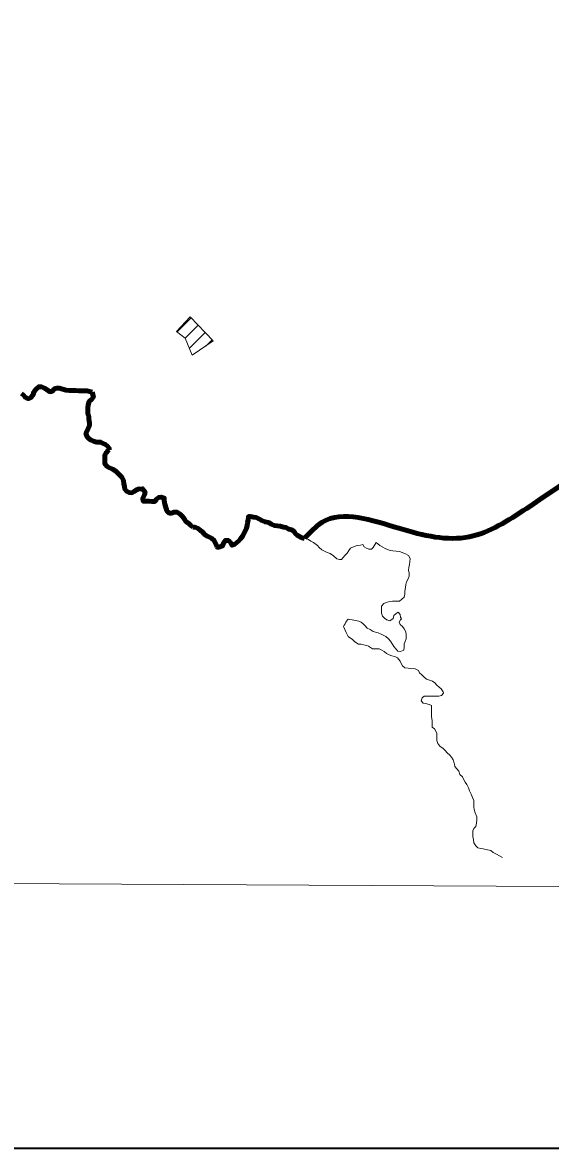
# Model space of a CAD drawing. Extents: x 553962 to 842807, y 8883888 to 9032388.
# Drawn here: x 613989 to 616084, y 8897728 to 8902192 of the extents above; entities that cross this region are included whole.
import ezdxf

# ---------------------------------------------------------------- set-up
doc = ezdxf.new("R2010")
doc.units = 0
doc.header["$LTSCALE"] = 160
doc.layers.add('6', color=7, linetype='Continuous', lineweight=13)

msp = doc.modelspace()

# ---------------------------------------------------------------- linework, layer by layer
at = {"layer": '6'}
for p, q in [((614602.7, 8900965), (614658.4, 8901020.7)), ((614634.6, 8900940.2), (614686, 8900991.7)), ((614651.2, 8900900.4), (614713.6, 8900962.7)), ((614718.1, 8900910.6), (614741.2, 8900933.8))]:
    msp.add_line(p, q, dxfattribs=at)
at = {"layer": '6', "lineweight": 35}
msp.add_lwpolyline([(576104.8, 8927170.9), (624533.7, 8927170.9), (624533.7, 8897728.1), (576104.8, 8897728.1)], close=True, dxfattribs=at)
at = {"layer": '6'}
msp.add_lwpolyline([(614654.9, 8901024.3), (614599.9, 8900967.2), (614634.5, 8900940.5), (614662.7, 8900873), (614745.5, 8900929.3)], close=True, dxfattribs=at)
at = {"layer": '6', "lineweight": 90}
for points in [[(614265.5, 8900726.8), (614255.3, 8900728.9), (614245.2, 8900731), (614233, 8900731.1), (614222.8, 8900731.2), (614212.6, 8900731.2), (614201.5, 8900732.3), (614187.2, 8900733.4), (614174, 8900733.5), (614162.8, 8900733.6), (614148.6, 8900737.8), (614136.4, 8900741.9), (614125.2, 8900742), (614115.1, 8900739), (614108.9, 8900730.9), (614097.7, 8900727.9), (614086.6, 8900736.1), (614076.4, 8900742.3), (614064.3, 8900747.5), (614054.1, 8900747.5), (614044.9, 8900739.4), (614034.6, 8900727.3), (614031.5, 8900715.1), (614021.2, 8900703.9), (614012.1, 8900699.9), (613999.9, 8900706.1), (613992.8, 8900714.3), (613985.8, 8900721.5)], [(614333.4, 8900497.8), (614333.4, 8900503.9), (614326.3, 8900512.1), (614318.2, 8900518.3), (614309.1, 8900523.4), (614299, 8900528.6), (614282.7, 8900528.7), (614270.5, 8900531.8), (614261.4, 8900535.9), (614251.3, 8900543.1), (614244.2, 8900552.3), (614241.2, 8900563.6), (614245.4, 8900572.7), (614249.5, 8900581.8), (614254.7, 8900594), (614254.8, 8900605.2), (614252.8, 8900619.5), (614251.9, 8900630.7), (614247.9, 8900640.9), (614248, 8900652.1), (614249.1, 8900664.3), (614249.2, 8900676.6), (614253.3, 8900688.8), (614264.6, 8900698.9), (614270.7, 8900707), (614265.5, 8900726.8)], [(614664.7, 8900190.6), (614656.6, 8900197.8), (614648.6, 8900206), (614637.4, 8900213.2), (614631.4, 8900223.4), (614624.3, 8900233.6), (614613.2, 8900243.9), (614602.1, 8900251.1), (614590.9, 8900251.2), (614580.7, 8900247.2), (614570.5, 8900247.2), (614562.5, 8900255.4), (614559.5, 8900265.6), (614553.5, 8900281.9), (614551.6, 8900296.2), (614551.6, 8900306.4), (614539.4, 8900310.6), (614529.3, 8900308.6), (614521.1, 8900301.5), (614513.9, 8900292.4), (614502.7, 8900292.5), (614490.5, 8900293.6), (614480.3, 8900293.6), (614468.1, 8900293.7), (614466.2, 8900305.9), (614471.3, 8900316.1), (614475.5, 8900326.2), (614473.7, 8900333.3), (614468.3, 8900338.8), (614465.5, 8900344.2), (614462.8, 8900341.5), (614452.2, 8900342.7), (614442, 8900338.7), (614431.8, 8900332.6), (614422.6, 8900327.6), (614412.4, 8900328.7), (614402.3, 8900333.8), (614395.2, 8900342), (614394.3, 8900352.2), (614391.3, 8900363.4), (614389.4, 8900376.7), (614383.4, 8900388.9), (614372.3, 8900400.2), (614361.2, 8900411.5), (614347, 8900420.8), (614334.8, 8900426.9), (614325.7, 8900432.1), (614315.6, 8900442.3), (614315.7, 8900454.6), (614315.8, 8900464.7), (614315.8, 8900477), (614321, 8900486.1), (614329.2, 8900495.2), (614333.4, 8900497.8)], [(614885.7, 8900232.8), (614885.7, 8900230.9), (614884.6, 8900220.8), (614882.5, 8900208.6), (614880.4, 8900197.4), (614878.3, 8900187.2), (614874.1, 8900178.1), (614867.9, 8900165.9), (614862.8, 8900156.8), (614854.6, 8900144.6), (614847.4, 8900137.5), (614839.2, 8900130.4), (614831, 8900123.3), (614819.8, 8900119.3), (614814.8, 8900130.6), (614807.7, 8900137.8), (614794.5, 8900138.8), (614787.3, 8900127.7), (614783.2, 8900116.5), (614772, 8900112.5), (614762.4, 8900110.6), (614761.4, 8900112.2)], [(614976, 8900202.9), (614965.9, 8900209.1), (614951.7, 8900212.2), (614938.5, 8900217.4), (614929.4, 8900222.5), (614916.2, 8900229.7), (614906, 8900230.8), (614893.8, 8900232.9), (614885.7, 8900233), (614885.7, 8900232.8)], [(614761.4, 8900112.2), (614760.8, 8900116.7), (614753.8, 8900128.9), (614749.8, 8900138.1), (614740.7, 8900146.3), (614731.6, 8900151.5), (614721.4, 8900155.6), (614710.3, 8900162.8), (614704.2, 8900171), (614695.1, 8900178.2), (614686, 8900185.4), (614674.9, 8900190.5), (614664.7, 8900190.6)], [(615108.2, 8900146.3), (615095.2, 8900150.4), (615078.5, 8900159.2), (615071.3, 8900166.3), (615068.1, 8900172.7), (615057.7, 8900179.9), (615045.5, 8900183), (615034.4, 8900190.2), (615024.2, 8900191.3), (615012, 8900195.4), (614999.8, 8900196.5), (614988.7, 8900197.6), (614976, 8900202.9)]]:
    msp.add_lwpolyline(points, dxfattribs=at)
at = {"layer": '6'}
for points in [[(614265.5, 8900726.8), (614255.3, 8900728.9), (614245.2, 8900731), (614233, 8900731.1), (614222.8, 8900731.2), (614212.6, 8900731.2), (614201.5, 8900732.3), (614187.2, 8900733.4), (614174, 8900733.5), (614162.8, 8900733.6), (614148.6, 8900737.8), (614136.4, 8900741.9), (614125.2, 8900742), (614115.1, 8900739), (614108.9, 8900730.9), (614097.7, 8900727.9), (614086.6, 8900736.1), (614076.4, 8900742.3), (614064.3, 8900747.5), (614054.1, 8900747.5), (614044.9, 8900739.4), (614034.6, 8900727.3), (614031.5, 8900715.1), (614021.2, 8900703.9), (614012.1, 8900699.9), (613999.9, 8900706.1), (613992.8, 8900714.3), (613985.8, 8900721.5)], [(614333.4, 8900497.8), (614333.4, 8900503.9), (614326.3, 8900512.1), (614318.2, 8900518.3), (614309.1, 8900523.4), (614299, 8900528.6), (614282.7, 8900528.7), (614270.5, 8900531.8), (614261.4, 8900535.9), (614251.3, 8900543.1), (614244.2, 8900552.3), (614241.2, 8900563.6), (614245.4, 8900572.7), (614249.5, 8900581.8), (614254.7, 8900594), (614254.8, 8900605.2), (614252.8, 8900619.5), (614251.9, 8900630.7), (614247.9, 8900640.9), (614248, 8900652.1), (614249.1, 8900664.3), (614249.2, 8900676.6), (614253.3, 8900688.8), (614264.6, 8900698.9), (614270.7, 8900707), (614265.5, 8900726.8)], [(614664.7, 8900190.6), (614656.6, 8900197.8), (614648.6, 8900206), (614637.4, 8900213.2), (614631.4, 8900223.4), (614624.3, 8900233.6), (614613.2, 8900243.9), (614602.1, 8900251.1), (614590.9, 8900251.2), (614580.7, 8900247.2), (614570.5, 8900247.2), (614562.5, 8900255.4), (614559.5, 8900265.6), (614553.5, 8900281.9), (614551.6, 8900296.2), (614551.6, 8900306.4), (614539.4, 8900310.6), (614529.3, 8900308.6), (614521.1, 8900301.5), (614513.9, 8900292.4), (614502.7, 8900292.5), (614490.5, 8900293.6), (614480.3, 8900293.6), (614468.1, 8900293.7), (614466.2, 8900305.9), (614471.3, 8900316.1), (614475.5, 8900326.2), (614473.7, 8900333.3), (614468.3, 8900338.8), (614465.5, 8900344.2), (614462.8, 8900341.5), (614452.2, 8900342.7), (614442, 8900338.7), (614431.8, 8900332.6), (614422.6, 8900327.6), (614412.4, 8900328.7), (614402.3, 8900333.8), (614395.2, 8900342), (614394.3, 8900352.2), (614391.3, 8900363.4), (614389.4, 8900376.7), (614383.4, 8900388.9), (614372.3, 8900400.2), (614361.2, 8900411.5), (614347, 8900420.8), (614334.8, 8900426.9), (614325.7, 8900432.1), (614315.6, 8900442.3), (614315.7, 8900454.6), (614315.8, 8900464.7), (614315.8, 8900477), (614321, 8900486.1), (614329.2, 8900495.2), (614333.4, 8900497.8)], [(614885.7, 8900232.8), (614885.7, 8900230.9), (614884.6, 8900220.8), (614882.5, 8900208.6), (614880.4, 8900197.4), (614878.3, 8900187.2), (614874.1, 8900178.1), (614867.9, 8900165.9), (614862.8, 8900156.8), (614854.6, 8900144.6), (614847.4, 8900137.5), (614839.2, 8900130.4), (614831, 8900123.3), (614819.8, 8900119.3), (614814.8, 8900130.6), (614807.7, 8900137.8), (614794.5, 8900138.8), (614787.3, 8900127.7), (614783.2, 8900116.5), (614772, 8900112.5), (614762.4, 8900110.6), (614761.4, 8900112.2)], [(614976, 8900202.9), (614965.9, 8900209.1), (614951.7, 8900212.2), (614938.5, 8900217.4), (614929.4, 8900222.5), (614916.2, 8900229.7), (614906, 8900230.8), (614893.8, 8900232.9), (614885.7, 8900233), (614885.7, 8900232.8)], [(614761.4, 8900112.2), (614760.8, 8900116.7), (614753.8, 8900128.9), (614749.8, 8900138.1), (614740.7, 8900146.3), (614731.6, 8900151.5), (614721.4, 8900155.6), (614710.3, 8900162.8), (614704.2, 8900171), (614695.1, 8900178.2), (614686, 8900185.4), (614674.9, 8900190.5), (614664.7, 8900190.6)], [(615392.8, 8900130.4), (615380.6, 8900110.6), (615373.5, 8900103.5), (615363.3, 8900103.6), (615354.2, 8900107.7), (615345.1, 8900112.9), (615340, 8900122.1), (615329.8, 8900120.1), (615316.6, 8900118.1), (615304.4, 8900114.1), (615291.1, 8900108.1), (615283.9, 8900099), (615276.7, 8900087.8), (615267.5, 8900078.7), (615254.8, 8900063.1), (615246.8, 8900062.3), (615235.7, 8900065.5), (615222.8, 8900078), (615209.6, 8900086.2), (615198.4, 8900090.4), (615185.3, 8900097.6), (615176.1, 8900101.7), (615166, 8900110.9), (615159, 8900118.1), (615143.8, 8900130.4), (615133.7, 8900135.6), (615123.5, 8900141.8), (615110.3, 8900145.6), (615095.2, 8900150.4), (615078.5, 8900159.2), (615071.3, 8900166.3), (615068.1, 8900172.7), (615057.7, 8900179.9), (615045.5, 8900183), (615034.4, 8900190.2), (615024.2, 8900191.3), (615012, 8900195.4), (614999.8, 8900196.5), (614988.7, 8900197.6), (614976, 8900202.9)], [(615484.3, 8899897.5), (615503.3, 8899913.7), (615505.4, 8899925.9), (615506.5, 8899937.1), (615508.6, 8899951.4), (615509.7, 8899963.6), (615512.8, 8899974.8), (615519, 8899985.9), (615523.2, 8899997.1), (615523.2, 8900009.4), (615520.3, 8900020.6), (615521.4, 8900031.8), (615524.5, 8900043), (615525.6, 8900053.2), (615526.7, 8900067.4), (615519.9, 8900079.1), (615518.3, 8900080.7), (615508.8, 8900085.4), (615484.9, 8900095), (615458.8, 8900097.4), (615447.6, 8900098.5), (615437.4, 8900102.6), (615428.3, 8900106.8), (615418.2, 8900111.9), (615407, 8900118.1), (615398.9, 8900125.3), (615392.8, 8900130.4)], [(615492.5, 8899827.7), (615489, 8899834.3), (615488, 8899844.5), (615480, 8899854.7), (615471.8, 8899848.7), (615462.6, 8899840.6), (615459.4, 8899828.4), (615446.2, 8899820.3), (615435, 8899824.4), (615424.9, 8899830.6), (615416.8, 8899837.8), (615412.8, 8899850.1), (615412.9, 8899864.3), (615414, 8899877.5), (615422.2, 8899888.7), (615431.4, 8899892.7), (615441.6, 8899895.7), (615456.9, 8899897.6), (615471.1, 8899897.6), (615484.3, 8899897.5)], [(615262.7, 8899797.4), (615265.3, 8899802.4), (615269, 8899808.5), (615271.6, 8899814), (615274.2, 8899819.1), (615278.4, 8899824.1), (615281.2, 8899827)], [(615659.2, 8899534.8), (615657.8, 8899538.6), (615649.8, 8899549.8), (615642.7, 8899557), (615632.6, 8899565.2), (615624.5, 8899573.4), (615615.4, 8899580.6), (615603.2, 8899584.8), (615592.1, 8899588.9), (615581, 8899598.2), (615573.9, 8899605.3), (615564.8, 8899613.5), (615559.8, 8899622.7), (615546.6, 8899629.9), (615530.3, 8899631.1), (615519.2, 8899632.2), (615505.9, 8899633.3), (615496.8, 8899641.5), (615490.8, 8899650.7), (615486.8, 8899659.9), (615476.7, 8899673.2), (615466.6, 8899678.3), (615454.4, 8899681.4), (615443.2, 8899685.6), (615433.1, 8899690.8), (615424, 8899697.9), (615414.9, 8899703.1), (615403.8, 8899708.2), (615390.5, 8899709.3), (615378.3, 8899709.4), (615369.2, 8899714.6), (615361.3, 8899719.8), (615355.4, 8899722), (615342.5, 8899725.2), (615332.2, 8899726.9), (615322.6, 8899727.9), (615307.5, 8899736.6), (615297.8, 8899746.3), (615281.1, 8899757.1), (615273, 8899773.8), (615262.7, 8899797.4)], [(615281.2, 8899827), (615287.5, 8899825.4), (615297.7, 8899824.3), (615310.9, 8899821.2), (615324.1, 8899818), (615333.2, 8899813.9), (615341.3, 8899807.7), (615348.4, 8899800.6), (615356.5, 8899791.3), (615368.6, 8899785.2), (615379.7, 8899777.9), (615389.9, 8899774.8), (615400, 8899771.7), (615412.2, 8899767.6), (615430.5, 8899758.3), (615440.6, 8899748), (615449.6, 8899738.8), (615455.7, 8899728.6), (615462.7, 8899718.3), (615471.8, 8899707.1), (615477.8, 8899698.9), (615489, 8899698.8), (615502.3, 8899703.8), (615503.4, 8899715), (615503.5, 8899728.3), (615507.6, 8899737.4), (615510.7, 8899748.6), (615510.8, 8899764.9), (615509.9, 8899776.1), (615503.9, 8899788.4), (615496.8, 8899797.6), (615487.8, 8899805.8), (615483.7, 8899815), (615488.9, 8899824.1), (615492.5, 8899827.7)], [(615701.6, 8899256.2), (615697.6, 8899268.4), (615691.6, 8899278.7), (615684.5, 8899286.9), (615673.4, 8899297.1), (615666.3, 8899305.3), (615658.3, 8899313.5), (615645.1, 8899322.8), (615637.1, 8899333), (615633.1, 8899345.2), (615633.2, 8899360.5), (615632.3, 8899374.8), (615623.2, 8899391.1), (615614.1, 8899398.3), (615614.2, 8899413.6), (615614.3, 8899424.8), (615611.4, 8899439.1), (615611.5, 8899453.3), (615611.6, 8899467.6), (615611.7, 8899483.9), (615602.6, 8899488), (615588.3, 8899492.2), (615578.2, 8899493.3), (615571.1, 8899502.5), (615574.3, 8899514.7), (615582.5, 8899521.8), (615593.6, 8899521.7), (615608.9, 8899521.6), (615620.1, 8899521.5), (615631.3, 8899521.4), (615641.4, 8899521.4), (615651.6, 8899524.4), (615658.8, 8899532.5), (615659.3, 8899533.4), (615659.2, 8899534.8)], [(615893.2, 8898881.2), (615882.1, 8898888.4), (615869.9, 8898894.6), (615856.7, 8898901.8), (615847.6, 8898909), (615834.4, 8898912.2), (615817.2, 8898916.3), (615807, 8898917.4), (615795.8, 8898920.5), (615787.8, 8898927.7), (615779.7, 8898940), (615778.8, 8898952.2), (615775.8, 8898965.5), (615775.9, 8898975.7), (615776, 8898986.9), (615780.1, 8898997), (615787.3, 8899005.1), (615790.4, 8899018.3), (615791.6, 8899032.6), (615791.6, 8899042.8), (615785.6, 8899058.1), (615780.6, 8899071.4), (615779.7, 8899082.6), (615779.8, 8899095.8), (615779.9, 8899108), (615774.9, 8899119.3), (615768.9, 8899132.6), (615762.9, 8899145.8), (615757.9, 8899158.1), (615751.8, 8899171.4), (615745.8, 8899180.6), (615738.8, 8899191.8), (615734.8, 8899201), (615724.7, 8899211.2), (615719.7, 8899223.5), (615712.6, 8899233.7), (615704.6, 8899242.9), (615702.4, 8899252.9), (615701.6, 8899256.2)], [(577181.5, 8898943.8), (596544.3, 8898870.4), (623547.8, 8898727.2)]]:
    msp.add_lwpolyline(points, dxfattribs=at)
at = {"layer": '6', "lineweight": 90}
msp.add_spline([(615109.7, 8900148.2), (615177.7, 8900210.3), (615482.3, 8900186.7), (615761.6, 8900152.9), (615989.6, 8900265.6), (616389.6, 8900541.2)], degree=3, dxfattribs=at)

doc.saveas('drawing.dxf')
